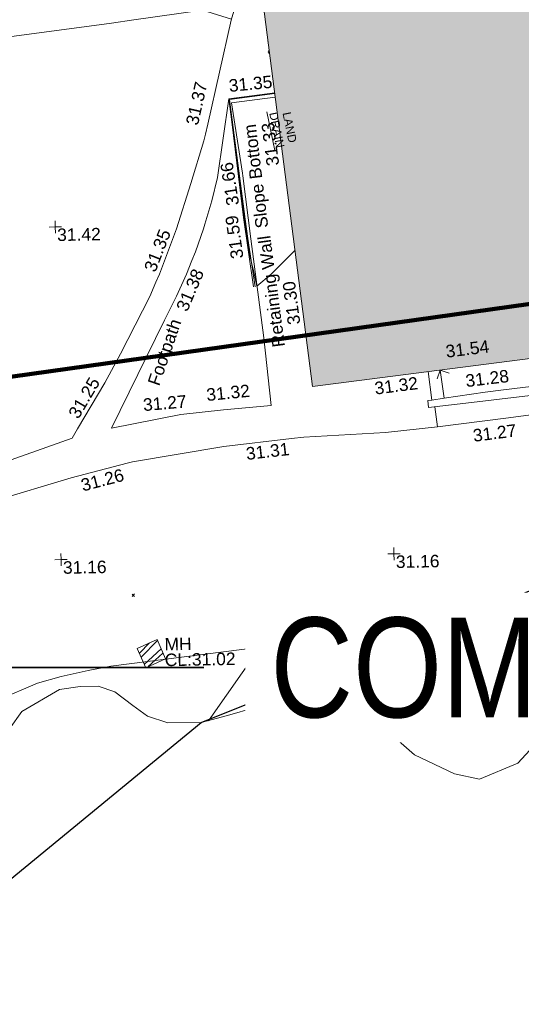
# Model space of a CAD drawing. Header units: millimetres. Extents: x -287732 to 520720, y -103372 to 287754.
# Tile 312 of 380: x 184944 to 200008, y 94482 to 124069. Entities that reach past the tile are written whole.
import ezdxf

# ---------------------------------------------------------------- set-up
doc = ezdxf.new("R2010")
doc.units = ezdxf.units.MM
for name, pattern in [('IMPORT-HIDDEN2 _3_', [4762.5, 3175, -1587.5]), ('IMPORT-UG_DRAINAGE_UNIDENTIFIED_QLB2 _2_', [2700, 1500, -300.0000000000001, 0, -250, 150, -300.0000000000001, 0, -200]), ('IMPORT-UG_ELEC_STREET LIGHTING_QLB2 _2_', [2700, 1500, -300.0000000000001, 0, -250, 150, -300.0000000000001, 0, -200])]:
    doc.linetypes.add(name, pattern=pattern)
for name, color, linetype, lineweight, true_color in [('00_TOPO_SERV_MH', 7, 'Continuous', 9, 0x666666), ('00_UAV_BUILDING_OUTLINE', 5, 'Continuous', 9, 0x0000ff), ('00_UAV_CONCRETE', 9, 'Continuous', 9, 0x808080), ('00_UAV_FENCE', 7, 'Continuous', 9, 0x264c2f), ('00_UAV_FOOTPATH', 7, 'Continuous', 9, 0xa50000), ('00_UAV_LEVEL_SPOT', 7, 'Continuous', 9, 0x666666), ('00_UAV_SLOPE_BOTTOM', 30, 'Continuous', 9, 0xff7f00), ('00_UAV_STEPS', 7, 'Continuous', 9, 0x666666), ('00_UAV_TREE_LINE', 7, 'Continuous', 9, 0x52a552), ('00_UAV_WALL', 7, 'Continuous', 9, 0x7c00a5), ('00_UAV_WALL_RETAINING', 7, 'Continuous', 9, 0x7c00a5), ('01_DTM_CONTOUR_MNR', 7, 'Continuous', 9, 0xa5a552), ('12333-PUM-2D-U-0001-C01 - Rev2_REVIT IMPORT_dwg', 7, 'Continuous', 9, 0x767676), ('A_RHA_Line', 7, 'Continuous', 9, 0x00a600), ('PUM-CHAMBER EXTENTS', 6, 'IMPORT-HIDDEN2 _3_', 9, 0xff00ff), ('PUM-SURVEY BOUNDARY_EXTENT', 190, 'Continuous', 25, 0x7f00ff), ('PUM-UNIDENTIFIED-QLB2', 150, 'IMPORT-UG_DRAINAGE_UNIDENTIFIED_QLB2 _2_', 9, 0x007fff)]:
    doc.layers.add(name, color=color, linetype=linetype, lineweight=lineweight, true_color=true_color)
for name, color, linetype, lineweight in [('00_UAV_SURFACE', 7, 'Continuous', 9), ('A_RHA_Detail', 7, 'Continuous', 9), ('A_RHA_Text', 7, 'Continuous', 9), ('GEN-TEXT', 7, 'Continuous', 9)]:
    doc.layers.add(name, color=color, linetype=linetype, lineweight=lineweight)
doc.styles.add('Arial Narrow', font='ARIALN.TTF', dxfattribs={"height": 3000})
doc.styles.add('Arial_1', font='arial.ttf', dxfattribs={"height": 250})
doc.styles.add('Swis721 Lt BT_2', font='swissl.ttf', dxfattribs={"height": 375})

# ---------------------------------------------------------------- blocks, each defined once
blk = doc.blocks.new('12333-PUM-2D-U-0001-C01 - Rev2_REVIT IMPORT_dwg_MSL_Node_Linework_1-V54-Site Location Plan Proposed')
at = {"layer": '00_UAV_STEPS', "color": 254, "true_color": 0xcccccc, "flags": 128}
blk.add_lwpolyline([(704.8438894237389, -256.5421955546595), (0, 0), (-256.5421955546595, -704.8438894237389)], dxfattribs=at)
blk = doc.blocks.new('12333-PUM-2D-U-0001-C01 - Rev2_REVIT IMPORT_dwg_UAV-2077255-Site Location Plan Proposed')
at = {"layer": '00_UAV_LEVEL_SPOT', "color": 254, "true_color": 0xcccccc, "flags": 128}
for points in [[(0, -500.0000000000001), (0, 0), (-500.0000000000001, 0)], [(500.0000000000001, 0), (0, 0), (0, 500.0000000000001)]]:
    blk.add_lwpolyline(points, dxfattribs=at)
blk = doc.blocks.new('12333-PUM-2D-U-0001-C01 - Rev2_REVIT IMPORT_dwg_MGS62954_T2_Galway_ITM_3d_Rev1-2077680-Site Location Plan Proposed')
at = {"layer": '00_UAV_CONCRETE', "color": 254, "true_color": 0xcccccc, "flags": 128}
blk.add_lwpolyline([(534108480.5900001, 725664540.9945), (534104786.59, 725664170.9945002), (534103506.9597588, 725664030.423662), (534101372.1600716, 725663795.9101505)], dxfattribs=at)
at = {"layer": '00_UAV_FENCE', "color": 254, "true_color": 0xcccccc, "flags": 128}
blk.add_lwpolyline([(534096202.9114999, 725666558.0795001), (534095863.9115, 725669537.0795), (534095660.9114999, 725671434.0795), (534095649.5509405, 725671516.024519), (534095355.9115001, 725673634.0795), (534096673.9365105, 725673788.4866518)], dxfattribs=at)
at = {"layer": '00_UAV_FOOTPATH', "color": 254, "true_color": 0xcccccc}
blk.add_line((534095278.4039112, 725673757.801265), (534096659.5740325, 725673918.1851776), dxfattribs=at)
at = {"layer": '00_UAV_FOOTPATH', "color": 254, "true_color": 0xcccccc, "flags": 128}
for points in [[(534087915.9114999, 725662813.0795), (534090398.9114999, 725663647.0795), (534090565.3954781, 725663918.9144188), (534091406.7971022, 725665292.7543793), (534091896.9115, 725666153.0795001), (534092798.5427134, 725667859.2859209), (534092993.8881735, 725668284.1409107), (534093105.7524952, 725668527.4335636), (534093638.9314016, 725669876.9373418), (534094093.7153698, 725671231.8662322), (534094503.8164058, 725672508.8199693), (534094558.9114999, 725672710.0795001), (534094630.8545801, 725673003.4709997), (534095393.8740001, 725676115.1450002), (534095762.8740001, 725677291.1450003), (534096301.4197841, 725677456.9891084), (534099071.8740001, 725678310.1450001), (534101056.9477461, 725678996.4707985), (534102724.8740001, 725679573.1450002), (534104158.874, 725680102.1450002), (534104406.874, 725680366.1450001), (534105717.3637531, 725680663.4830115), (534107262.874, 725681014.1450002), (534110205.874, 725681810.1450001)], [(534095278.4039112, 725673757.801265), (534094901.9114999, 725671402.0795001), (534094712.8522214, 725670698.864267), (534094494.5111824, 725670004.1828538), (534094446.9115, 725669865.0795001), (534094193.8884539, 725669182.2658994), (534094084.9451817, 725668922.2451016), (534093912.4940861, 725668510.646748), (534093603.2220581, 725667851.4002935), (534093266.6149378, 725667205.6830785), (534093229.9114999, 725667139.0795001), (534091854.831687, 725664449.978771), (534091585.9114999, 725663924.0795001), (534093673.9115, 725664297.0795), (534094950.9115, 725664414.0795001), (534095952.2358031, 725664490.675935), (534096388.9114999, 725664524.0795), (534096202.9114999, 725666558.0795001)], [(534101301.9381893, 725664393.8166804), (534101372.1600716, 725663795.9101505), (534099812.9114999, 725663648.0795), (534097357.9114999, 725663552.0795), (534096985.2326614, 725663516.0063151), (534094946.5555001, 725663318.674), (534092198.5555, 725662900.6740001), (534092031.5345508, 725662860.0936937), (534090350.5555, 725662451.674), (534087987.5555, 725661797.6740001)]]:
    blk.add_lwpolyline(points, dxfattribs=at)
at = {"layer": '00_UAV_SLOPE_BOTTOM', "color": 254, "true_color": 0xcccccc, "flags": 128}
blk.add_lwpolyline([(534095923.1211047, 725668096.7712463), (534095658.692794, 725670188.3231393), (534095352.5491985, 725673061.8566995), (534095278.4039112, 725673757.801265)], dxfattribs=at)
at = {"layer": '00_UAV_STEPS', "color": 254, "true_color": 0xcccccc, "flags": 128}
blk.add_lwpolyline([(534101482.7415913, 725665497.6623904), (534101585.6441417, 725664649.1416359), (534101221.389595, 725664601.9156104), (534101117.4906825, 725665457.215454)], dxfattribs=at)
at = {"layer": '00_UAV_SURFACE', "color": 254, "true_color": 0xcccccc, "flags": 128}
blk.add_lwpolyline([(534087499.1147159, 725675599.5431442), (534091795.9030001, 725676096.6585), (534092464.9734387, 725676180.3533069), (534094537.9029999, 725676439.6585), (534095405.7852799, 725676153.106152)], dxfattribs=at)
at = {"layer": '00_UAV_TREE_LINE', "color": 254, "true_color": 0xcccccc, "flags": 128}
blk.add_lwpolyline([(534104345.6985, 725654417.9365001), (534103613.6985, 725653648.9365003), (534102444.6985002, 725653180.9365002), (534101700.6985002, 725653355.9365003), (534100506.6985002, 725653951.9365002), (534099958.6985, 725654454.9365003), (534099388.6985002, 725654940.9365002), (534098585.6985001, 725655322.9365002), (534096555.6985001, 725655533.9365002), (534095752.6985001, 725655453.9365002), (534094912.6985002, 725655225.9365002), (534094124.6985002, 725655029.9365003), (534093118.6985001, 725655042.9365002), (534092515.6985001, 725655252.9365), (534092076.6985002, 725655580.9365002), (534091545.6985001, 725655998.9365002), (534091049.6985002, 725656183.9365002), (534090508.6985001, 725656176.9365001), (534089882.6985001, 725656098.9365003), (534088745.0035002, 725655459.7475001), (534087594.0035002, 725653916.7475002)], dxfattribs=at)
at = {"layer": '00_UAV_WALL', "color": 254, "true_color": 0xcccccc, "flags": 128}
blk.add_lwpolyline([(534108465.5900001, 725665177.9944999), (534106501.59, 725664943.9944999), (534104609.5900001, 725664732.9945), (534103497.2071908, 725664618.3731213), (534102406.59, 725664505.9944999), (534101116.59, 725664374.9944999), (534101098.5900001, 725664585.9945), (534101221.389595, 725664601.9156103), (534101585.6441417, 725664649.1416358), (534102818.5900001, 725664808.9945), (534103378.2477411, 725664866.8314704), (534105121.59, 725665046.9945), (534108346.5830648, 725665424.9457443), (534108500.5900001, 725665442.9945)], dxfattribs=at)
at = {"layer": '00_UAV_WALL_RETAINING', "color": 254, "true_color": 0xcccccc, "flags": 128}
blk.add_lwpolyline([(534096662.5324252, 725673891.4697917), (534095303.7110001, 725673740.103), (534095708.8972948, 725670130.4965833), (534095773.711, 725669553.1030003), (534095972.711, 725668098.1030002)], dxfattribs=at)
at = {"layer": '01_DTM_CONTOUR_MNR', "color": 254, "true_color": 0xcccccc, "flags": 128}
for points in [[(534097185.8433927, 725669165.7767746), (534096562.3424185, 725668570.9025285), (534096454.2608832, 725668469.5921983), (534096020.0000001, 725668110), (534095932.9232456, 725668585.3684212), (534095870.0000001, 725668830.0000001), (534095818.1875, 725669084.1875002), (534095718.7599956, 725669848.1236627), (534095507.943981, 725671689.4412993), (534095295.3125, 725673744.6875002), (534095998.7586208, 725673832.4827589), (534096661.2235546, 725673903.2893801)], [(534094337.6057268, 725655082.8931199), (534095930.0000002, 725657270.0000001), (534091434.9136521, 725656774.5304182), (534090756.8808104, 725656660.4075526), (534089946.35359, 725656491.4599396), (534089228.1236389, 725656298.321327), (534088035.7081516, 725655822.8772812)]]:
    blk.add_lwpolyline(points, dxfattribs=at)
at = {"xscale": 0.375, "yscale": 0.375, "zscale": 0.375}
for name, p in [('12333-PUM-2D-U-0001-C01 - Rev2_REVIT IMPORT_dwg_UAV-2077255-Site Location Plan Proposed', (534090000.0000001, 725670000.0000001)), ('12333-PUM-2D-U-0001-C01 - Rev2_REVIT IMPORT_dwg_MSL_Node_Linework_1-V54-Site Location Plan Proposed', (534101482.7415913, 725665497.6623902)), ('12333-PUM-2D-U-0001-C01 - Rev2_REVIT IMPORT_dwg_UAV-2077255-Site Location Plan Proposed', (534090000.0000001, 725660000)), ('12333-PUM-2D-U-0001-C01 - Rev2_REVIT IMPORT_dwg_UAV-2077255-Site Location Plan Proposed', (534100000.0000001, 725660000))]:
    blk.add_blockref(name, p, dxfattribs=at)
at = {"layer": '00_TOPO_SERV_MH', "char_height": 375, "attachment_point": 1, "line_spacing_factor": 1.005061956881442, "style": 'Swis721 Lt BT_2'}
for s, insert, width in [('MH', (534093060.7451862, 725657593.422823), 949.779278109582), ('CL:31.02', (534093060.7451862, 725657120.3296078), 2440.932744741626)]:
    blk.add_mtext(s, dxfattribs=dict(at, insert=insert, width=width))
at = {"layer": '00_UAV_BUILDING_OUTLINE', "color": 251, "true_color": 0x666666, "char_height": 375, "width": 1495.902363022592, "attachment_point": 1, "line_spacing_factor": 1.005061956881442, "style": 'Swis721 Lt BT_2'}
for s, insert, rotation in [('31.33', (534096386.1867697, 725671699.9442543), 96.31904004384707), ('31.30', (534096936.5002449, 725666917.9937568), 96.31904005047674), ('31.32', (534099483.3257042, 725665166.6920004), 6.319040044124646)]:
    blk.add_mtext(s, dxfattribs=dict(at, insert=insert, rotation=rotation))
at = {"layer": '00_UAV_CONCRETE', "color": 251, "true_color": 0x666666, "insert": (534102412.9511521, 725663695.0059327), "char_height": 375, "width": 1495.902363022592, "attachment_point": 1, "rotation": 6.268959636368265, "line_spacing_factor": 1.005061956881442, "style": 'Swis721 Lt BT_2'}
blk.add_mtext('31.27', dxfattribs=at)
at = {"layer": '00_UAV_FENCE', "color": 251, "true_color": 0x666666, "insert": (534095164.6242737, 725670524.8746533), "char_height": 375, "width": 1495.902363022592, "attachment_point": 1, "rotation": 97.89296740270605, "line_spacing_factor": 1.005061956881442, "style": 'Swis721 Lt BT_2'}
blk.add_mtext('31.66', dxfattribs=at)
at = {"layer": '00_UAV_FOOTPATH', "color": 251, "true_color": 0x666666, "char_height": 375, "attachment_point": 1, "line_spacing_factor": 1.005061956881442, "style": 'Swis721 Lt BT_2'}
for s, insert, width, rotation in [('31.37', (534093969.7873473, 725673044.9152853), 1495.902363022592, 76.22224767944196), ('31.35', (534092631.2763493, 725668703.980201), 1495.902363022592, 67.60229928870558), ('31.38', (534093574.3606333, 725667511.6708105), 1495.902363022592, 65.93855583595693), ('Footpath', (534092683.0404301, 725665273.1682009), 2436.183848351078, 69.9832990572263), ('31.25', (534090273.6454436, 725664390.7557926), 1495.902363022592, 58.514815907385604), ('31.32', (534094433.7163756, 725665062.4548553), 1495.902363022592, 4.695809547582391), ('31.27', (534092529.722059, 725664793.8407031), 1495.902363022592, 3.915803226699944), ('31.31', (534095589.6174438, 725663271.5151628), 1495.902363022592, 5.52868109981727), ('31.26', (534090601.501744, 725662400.058581), 1495.902363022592, 13.656274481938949)]:
    blk.add_mtext(s, dxfattribs=dict(at, insert=insert, width=width, rotation=rotation))
at = {"layer": '00_UAV_LEVEL_SPOT', "char_height": 375, "width": 1495.902363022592, "attachment_point": 1, "line_spacing_factor": 1.005061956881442, "style": 'Swis721 Lt BT_2'}
for s, insert in [('31.42', (534090051.8765643, 725669949.1441548)), ('31.16', (534090051.8765643, 725659949.1441547)), ('31.16', (534100051.8765643, 725659949.1441547))]:
    blk.add_mtext(s, dxfattribs=dict(at, insert=insert))
at = {"layer": '00_UAV_SLOPE_BOTTOM', "color": 251, "true_color": 0x666666, "char_height": 375, "attachment_point": 1, "line_spacing_factor": 1.005061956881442, "style": 'Swis721 Lt BT_2'}
for s, insert, width, rotation in [('31.35', (534095270.3794178, 725674337.8358129), 1495.902363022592, 4.56475375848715), ('Slope Bottom', (534096024.9739106, 725669835.1364589), 3685.143599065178, 95.95050456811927)]:
    blk.add_mtext(s, dxfattribs=dict(at, insert=insert, width=width, rotation=rotation))
at = {"layer": '00_UAV_STEPS', "insert": (534101639.3602783, 725666239.5162345), "char_height": 375, "width": 1495.902363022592, "attachment_point": 1, "rotation": 5.991716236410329, "line_spacing_factor": 1.005061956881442, "style": 'Swis721 Lt BT_2'}
blk.add_mtext('31.54', dxfattribs=at)
at = {"layer": '00_UAV_WALL', "color": 251, "true_color": 0x666666, "insert": (534102219.2408227, 725665343.6582069), "char_height": 375, "width": 1495.902363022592, "attachment_point": 1, "rotation": 5.883069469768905, "line_spacing_factor": 1.005061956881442, "style": 'Swis721 Lt BT_2'}
blk.add_mtext('31.28', dxfattribs=at)
at = {"layer": '00_UAV_WALL_RETAINING', "color": 251, "true_color": 0x666666, "char_height": 375, "attachment_point": 1, "line_spacing_factor": 1.005061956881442, "style": 'Swis721 Lt BT_2'}
for s, insert, width, rotation in [('31.59', (534095266.5545195, 725668925.7443806), 1495.902363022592, 96.98228833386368), ('Retaining Wall', (534096465.1467407, 725666249.4194351), 3832.359387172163, 96.6124995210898)]:
    blk.add_mtext(s, dxfattribs=dict(at, insert=insert, width=width, rotation=rotation))
blk = doc.blocks.new('12333-PUM-2D-U-0001-C01 - Rev2_REVIT IMPORT_dwg-1620468-Site Location Plan Proposed')
at = {"layer": 'PUM-CHAMBER EXTENTS', "true_color": 0xffaaff}
h = blk.add_hatch(dxfattribs=at)
h.set_pattern_fill('FP_3', color=211, style=0, pattern_type=2)
h.set_pattern_definition([(45, (-533641079.65, -725615854.3560001), (-265.1650429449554, 265.1650429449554), []), (45, (-533640902.873, -725615854.3560001), (-265.1650429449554, 265.1650429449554), [])])
h.paths.add_polyline_path([(451404.3501529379, 40854.64382136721), (452002.3501530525, 41112.64382151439), (451760.3501528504, 41694.64382133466), (451162.3501528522, 41436.64382130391)])
at = {"layer": 'GEN-TEXT', "color": 253, "true_color": 0xaaaaaa}
for p, q in [((455392.9948138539, 59616.28848232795), (455406.5119977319, 59629.80566620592)), ((455444.2840545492, 59288.70991968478), (455407.9948138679, 59324.99916036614)), ((455407.9948138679, 59254.28848224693), (455444.0978398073, 59290.3915081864)), ((451035.9948137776, 43005.28848229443), (451106.7054918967, 43075.99916041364)), ((451106.7054918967, 43005.28848229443), (451035.9948137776, 43075.99916041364))]:
    blk.add_line(p, q, dxfattribs=at)
at = {"layer": 'PUM-CHAMBER EXTENTS', "color": 211, "linetype": 'Continuous', "true_color": 0xffaaff, "flags": 128}
blk.add_lwpolyline([(451404.3501529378, 40854.64382136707), (451162.350152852, 41436.64382130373), (451760.3501528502, 41694.64382133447), (452002.3501530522, 41112.64382151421)], close=True, dxfattribs=at)
at = {"layer": 'PUM-SURVEY BOUNDARY_EXTENT', "color": 201, "true_color": 0xd4aaff, "flags": 128}
blk.add_lwpolyline([(434100.3536528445, 24157.3913212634), (453045.0486529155, 39175.58032134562), (466013.0486529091, 44122.58032138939), (482147.048652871, 40702.58032134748), (488216.8503400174, 30926.89504288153), (531080.8829478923, 24250.27741154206), (561844.1376578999, 20426.38415400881), (566062.0655785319, 8611.398574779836), (571128.6864528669, -7616.027373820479), (575714.0437077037, -7982.768216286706), (646442.309713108, 31495.23056612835), (689841.2207724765, 56725.65899800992), (691426.6726380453, 62926.17045936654), (689638.0678800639, 69873.57358378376), (681836.0986590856, 100645.3796401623), (672155.9695595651, 130601.3585414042), (667140.7217679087, 148790.7201766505), (693350.350153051, 157472.2071436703), (716444.8569162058, 167556.043584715), (696842.6566527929, 196972.3378213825), (686152.5680667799, 214203.8785610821)], dxfattribs=at)
at = {"layer": 'PUM-UNIDENTIFIED-QLB2', "color": 141, "true_color": 0xaad4ff}
blk.add_line((455550.3501528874, 56331.64382132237), (455335.3501529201, 57490.64382130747), dxfattribs=at)
blk.add_blockref('12333-PUM-2D-U-0001-C01 - Rev2_REVIT IMPORT_dwg_MGS62954_T2_Galway_ITM_3d_Rev1-2077680-Site Location Plan Proposed', (-533641079.6498471, -725615854.3561786))
at = {"layer": 'PUM-UNIDENTIFIED-QLB2', "insert": (456134.1468232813, 57037.72418796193), "char_height": 250, "width": 1294.698577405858, "attachment_point": 2, "rotation": 280.5091783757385, "line_spacing_factor": 0.9417779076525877, "style": 'Arial_1'}
blk.add_mtext('LAND\\PDRAIN', dxfattribs=at)

msp = doc.modelspace()

# ---------------------------------------------------------------- hatches: boundary and pattern name
at = {"layer": 'A_RHA_Detail', "true_color": 0xc0c0c0}
h = msp.add_hatch(color=9, dxfattribs=at)
h.paths.add_polyline_path([(-80880.60083809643, -68502.79057078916), (-80400.865924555, -68483.41509113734), (-80400.865924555, -62984.64684185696), (-24474.85765177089, -63009.32043784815), (-24456.14471271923, -50840.30023858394), (-36622.55041039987, -50831.65104353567), (-36622.55041039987, -44228.57792613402), (-50959.0526582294, -44218.38599194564), (-50959.0526582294, -42573.78171514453), (-54563.9325804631, -42571.21897729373), (-54565.69773352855, -45054.17447474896), (-92408.82109321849, -45027.27149621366), (-92411.78875845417, -49201.74309222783), (-100061.9988811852, -49201.74309222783), (-100052.2214449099, -64852.82557838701), (-86120.90825229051, -64852.82557838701), (-86092.1662649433, -62957.90041523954), (-84861.10047608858, -62957.90041523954), (-84854.79052929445, -68240.109737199), (-80870.60226892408, -68240.10973722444)])
h.paths.add_polyline_path([(-137238.9269902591, -68461.9384092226), (-132719.7426408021, -68433.0633692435), (-132847.0731201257, -62850.04282283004), (-130454.6837966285, -62916.63108078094), (-130498.2830220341, -61355.85393642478), (-117581.136331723, -61423.42893438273), (-117492.3908565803, -49183.91309190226), (-125136.5200282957, -49178.47881952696), (-125133.572703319, -45032.61887136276), (-163007.1824077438, -45005.6942194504), (-163007.1824076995, -44090.2963411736), (-163123.8521269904, -44090.21339942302), (-163122.6389897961, -42383.75184302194), (-166563.8543419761, -42383.75184298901), (-166565.034908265, -44044.39824208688), (-193158.4656786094, -44025.49275805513), (-193195.152889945, -62863.65652504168), (-137269.7106414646, -62916.63108078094), (-137254.3708868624, -65679.90523788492)])
h.paths.add_polyline_path([(120310.9497607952, -32334.28230164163), (120312.4652266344, -31610.73011961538), (133451.2244789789, -31638.24899384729), (133469.2230092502, -19717.98315780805), (121295.7536929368, -19692.48606430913), (121319.8434528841, -8190.941560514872), (112277.0825930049, -8172.001674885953), (112263.1770823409, -14811.1234547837), (78285.85310969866, -14739.95861438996), (78292.82277619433, -8167.077575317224), (75241.99098605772, -8160.673431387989), (69355.76844233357, -8152.931592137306), (69353.6659720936, -9156.74635762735), (68372.60878945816, -9154.691552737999), (68372.60878945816, -13705.52853215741), (69333.7233474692, -13707.54156770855), (69325.07112547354, -16249.53369228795), (66623.4489111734, -16249.53369228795), (66619.79243935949, -17995.29925530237), (65989.07757494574, -17995.2992552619), (65985.44262772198, -19730.78799483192), (57152.23993377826, -19712.28702421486), (57127.42535098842, -31559.89463417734), (70277.87165424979, -31587.43801817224), (70277.87165431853, -32271.7414715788), (78263.96947909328, -32285.12944888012), (78266.62661740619, -31019.79372153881), (112335.8856506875, -31091.15111860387), (112335.8856506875, -32317.57330553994), (119781.4233959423, -32333.17321913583)])
h.paths.add_polyline_path([(7503.717409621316, -1791.439263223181), (15482.43097392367, -674.0213231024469), (15484.0826588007, 148.1327206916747), (56188.28042539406, 205.5276654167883), (56155.84326007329, 14338.3166313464), (18016.62665935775, 14236.48149539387), (17967.9025208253, 34313.18372071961), (21727.10644863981, 34324.0692624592), (21708.90974962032, 40608.10218321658), (18009.66447159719, 40608.10218321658), (17995.54603706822, 45483.75063442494), (9770.084204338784, 45420.6329473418), (3966.213879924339, 45446.76585222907), (3984.771235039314, 14176.56786832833), (1023.062455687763, 14176.56786837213), (-276.5134647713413, 14190.52623461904), (-231.6790044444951, 5968.135265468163), (-226.4491536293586, 193.7444677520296), (553.0869992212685, 183.4716499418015), (7477.609307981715, 143.2867586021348), (7488.638446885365, -674.0213231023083)])
h.paths.add_polyline_path([(77755.59663317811, 53.47451145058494), (77729.51881611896, 1699.844979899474), (94464.47132486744, 1659.976083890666), (94606.37913471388, 17991.390236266), (88810.4190114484, 18015.03260816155), (88799.89418497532, 14436.74271609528), (69413.88950349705, 14457.8773889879), (69377.35724448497, 99.62816357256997), (75241.99098605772, 67.32134432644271)])
h.paths.add_polyline_path([(61252.12079701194, 46453.95617366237), (105774.7348988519, 46472.68783506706), (105768.2642198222, 61852.61234306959), (92285.13876309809, 61852.61234306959), (92308.59670399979, 65784.30757140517), (96107.4668000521, 65767.60445243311), (96059.68081117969, 75209.20847378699), (101084.8427276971, 75071.88872764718), (104988.0046543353, 74765.36560406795), (108403.6894220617, 74363.8408943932), (112009.2703903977, 73787.25420861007), (115645.3524815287, 73049.69667206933), (116890.8108051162, 72761.69136252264), (120208.9929833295, 71893.18353872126), (120865.241739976, 71703.68484519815), (124135.6329506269, 70669.67317906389), (127435.6253142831, 69480.50055823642), (127820.4368670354, 69394.93141813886), (128274.3081769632, 69331.69585753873), (128731.8791144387, 69306.66104516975), (129189.9401488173, 69320.00258290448), (129645.2782985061, 69371.62688826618), (130094.6997111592, 69461.17185603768), (130535.0520071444, 69588.00939074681), (130963.246434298, 69751.24981927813), (131376.2795165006, 69949.74812590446), (131771.2541232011, 70182.11198903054), (132162.5575600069, 70460.5404660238), (132496.0921583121, 70741.69081113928), (132820.871367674, 71064.98072578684), (133117.4593294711, 71414.31364272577), (133383.77568926, 71787.23923950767), (133616.5473239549, 72178.5372844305), (133817.1647262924, 72590.54524898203), (133982.6025969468, 73017.89547513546), (134111.7005086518, 73457.59040801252), (134203.5529320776, 73906.54590458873), (134257.5155883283, 74361.61286216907), (134272.5462649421, 74819.5993153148), (134250.5259875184, 75277.29281745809), (134189.6227572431, 75731.48297747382), (134090.9274700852, 76178.98397757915), (133955.1324028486, 76616.65691993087), (133783.1900598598, 77041.43184345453), (133576.3064937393, 77450.32925647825), (133335.932843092, 77840.48103920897), (133063.7551572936, 78209.15055532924), (132761.6825665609, 78553.75185442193), (132431.8338935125, 78871.8678050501), (132076.5227905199, 79161.26705197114), (131698.2415080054, 79419.91966861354), (131299.6434187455, 79646.01139197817), (131093.5942456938, 79746.34209763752), (132146.0467355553, 83110.22226145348), (122787.7632953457, 86282.54285518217), (121604.3555412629, 82800.3591886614), (117095.9864227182, 83870.84033785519), (116841.9598400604, 83526.35449572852), (116120.5435466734, 91221.93611972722), (110237.7341284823, 91274.27491021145), (110194.3680786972, 90435.39030214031), (104988.0046543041, 90486.49901390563), (104973.2761846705, 94309.82427956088), (103746.1314668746, 94309.8242795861), (103839.9937121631, 122852.1474271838), (96365.09202306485, 122931.9599470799), (96350.3400238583, 123952.4168585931), (104555.5505249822, 123902.1925226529), (104607.3234458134, 120248.5396156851), (125502.5015002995, 120134.1933400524), (125662.0200253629, 137657.3796882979), (114479.5865733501, 137699.2256881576), (114382.306264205, 129149.9458158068), (104644.159003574, 129187.9975073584), (104577.9931702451, 126217.3903144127), (101184.4926406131, 126159.1566967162), (101264.6166812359, 135959.2655565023), (89967.23178808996, 135988.8856164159), (89927.63362986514, 125823.6463181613), (93630.53562302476, 125840.7948842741), (93580.65688892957, 122931.9599470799), (88697.38835376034, 122904.7310126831), (88679.3898954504, 95739.09143775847), (86378.25848996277, 95739.09143775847), (86378.18187189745, 96178.1008337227), (83279.50743284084, 96200.92083327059), (83273.62493422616, 95735.74732133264), (70169.67509619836, 95733.22421950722), (70166.26842742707, 96272.07409347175), (66674.99731294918, 96257.14073655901), (66654.74538556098, 95755.71092136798), (65784.77231079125, 95755.71092136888), (65887.65094984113, 117470.630565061), (53473.3427162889, 117487.9046429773), (53434.44066309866, 98570.46349063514), (40649.41626916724, 98570.46349063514), (40610.16711559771, 94406.01479078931), (38853.82372868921, 94410.36303440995), (38848.65589191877, 89463.65332729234), (40612.46601912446, 89518.45976927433), (40665.38257362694, 86257.73741128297), (38372.19584460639, 86305.72309285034), (38369.79374539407, 76901.0507917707), (50937.9512507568, 76944.40198294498), (50922.88567286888, 74598.78180889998), (56484.9061132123, 74588.85093771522), (56484.9061132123, 75194.85181995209), (92465.4037153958, 75233.0258166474), (92645.92783662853, 71766.64845094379), (89810.55521366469, 69362.83965827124), (85313.16173974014, 69360.94750420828), (85313.16173974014, 66907.4050808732), (75210.14498263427, 66903.15451589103), (75210.14498263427, 63815.70944550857), (70819.40014309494, 63815.70999200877), (70819.21601505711, 64253.35708059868), (69456.83415683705, 64253.35708059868), (69455.7195737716, 66901.99623166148), (61303.32856759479, 66898.5668068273), (61304.56054988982, 63970.32021231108), (70500.41048208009, 63970.32021219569), (70500.4088543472, 61852.59006207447), (61245.6438848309, 61848.69637488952), (61252.03558504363, 46656.49344428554)])
h.paths.add_polyline_path([(-17153.16561239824, 48569.32684293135), (-17153.16561224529, 60770.38083685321), (-29362.88357759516, 60774.70428694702), (-29362.88357759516, 67399.20394580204), (-43507.24466814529, 67405.01911303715), (-43488.5313307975, 69093.07334175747), (-45766.41866231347, 69109.32868388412), (-45794.3462003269, 67405.01911303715), (-47272.11273194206, 67404.2124544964), (-47272.44887633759, 66454.91798908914), (-86004.56386332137, 66468.63299519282), (-86006.66970787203, 60521.58362721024), (-92662.87722510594, 60521.58362721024), (-92665.2138765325, 50184.35611932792), (-79752.0168396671, 50179.78309939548), (-79752.016597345, 48591.4932381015), (-17157.7163123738, 48569.32845417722)])
h.paths.add_polyline_path([(-201056.4185878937, 48628.75479108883), (-138377.9751621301, 48634.64535779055), (-138377.9751621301, 50133.28201003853), (-125467.710581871, 50134.49626164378), (-125468.6909603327, 60566.1903686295), (-132186.8595614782, 60565.86652591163), (-132187.4203588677, 66533.0197876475), (-170643.3098734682, 66805.61809689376), (-170643.3098732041, 67738.78475848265), (-200340.0100486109, 67488.93693764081), (-200348.7171487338, 60827.78025104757), (-201057.5650552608, 60827.71357558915), (-201056.6510294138, 51102.04313372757)])
h.paths.add_polyline_path([(-240051.5126725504, 54769.19491160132), (-239444.490259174, 54811.10754483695), (-239186.5396223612, 54841.92927608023), (-238764.8191577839, 54940.98166103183), (-238382.4735933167, 55122.46891388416), (-237990.3402229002, 55354.87497234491), (-237269.2031023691, 55936.21515020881), (-237032.4836384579, 56225.56611516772), (-236793.0039602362, 56569.31473944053), (-236554.5880578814, 57004.26389721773), (-236432.7219585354, 57267.46508908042), (-236300.081527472, 57753.26238983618), (-236250.7285154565, 58017.17885684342), (-236235.6490609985, 58516.21786804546), (-236233.2538429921, 58987.85640053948), (-236213.7029795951, 59823.48083769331), (-236363.8287855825, 59820.86038205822), (-236634.0279869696, 60698.06075827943), (-236391.9547756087, 61432.19726339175), (-236225.4740089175, 61435.10319600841), (-236201.6036569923, 62637.68779596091), (-232563.5271750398, 62639.28734435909), (-232563.5271750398, 63049.03842404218), (-232732.1945866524, 63049.15302218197), (-232860.1521277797, 63457.95890274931), (-232731.606808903, 63914.24862697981), (-232560.8209656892, 63914.24862697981), (-232515.1276847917, 70598.00033009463), (-240628.6947849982, 70598.85496273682), (-240629.7923196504, 72350.98321577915), (-246412.6011212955, 72347.36085933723), (-246412.6011212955, 70616.45923936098), (-254449.5805725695, 70618.60952619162), (-254454.637144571, 70754.06491720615), (-254469.7140363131, 73191.66276250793), (-263883.2532625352, 73267.83063688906), (-263902.4181505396, 68260.74348553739), (-263714.8217520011, 68259.82096572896), (-263552.9672900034, 67819.65434396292), (-263719.0883117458, 67392.2068408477), (-263913.6298699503, 67392.20684284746), (-263956.7001913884, 58633.76423459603), (-260181.1963171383, 58611.22607638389), (-260192.3146983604, 56354.25111579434), (-257184.684388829, 56339.46086021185), (-257213.4419957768, 57092.93866021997), (-257338.5163846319, 57093.27331223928), (-257471.0109294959, 57531.74572308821), (-257338.5163845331, 58062.22513696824), (-257203.4956297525, 58064.06881289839), (-257173.5751889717, 58598.54056692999), (-256478.2273617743, 58575.27357994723), (-256478.2273617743, 58788.51859473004), (-256013.0091299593, 58911.92701534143), (-255397.0786664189, 58780.99767617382), (-255397.0786664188, 58595.982422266), (-243809.885361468, 58585.92793201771), (-243805.3570672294, 58352.04527760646), (-243740.939469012, 57884.52572680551), (-243619.0830608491, 57421.84877545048), (-243424.3877545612, 56943.65915412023), (-243247.1437899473, 56608.24157713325), (-243003.0710579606, 56249.99021479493), (-242732.2093200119, 55932.75703082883), (-242371.7230178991, 55603.12658811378), (-242141.255125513, 55424.88676767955), (-241804.9643037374, 55216.88439822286), (-241529.4640827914, 55077.02869055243), (-241100.6275144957, 54917.18295003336), (-240836.2134980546, 54840.82833176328), (-240453.4486195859, 54788.60784130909), (-240218.9578693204, 54777.28227442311)])
h.paths.add_polyline_path([(40276.69022552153, 59895.36417752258), (40328.62676029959, 69196.9439153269), (36588.99968785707, 69217.8245910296), (36619.46637569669, 74674.25962428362), (32264.36460078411, 74687.02318924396), (32233.48293867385, 69156.26826306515), (11916.69390495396, 69269.70959686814), (11966.66200111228, 78218.75165974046), (29087.509017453, 78123.15526808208), (29143.44567205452, 88141.1370047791), (15719.348796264, 88216.09212953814), (15732.60379610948, 90589.9978889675), (4594.294101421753, 90652.19003489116), (4525.129359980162, 78265.12250449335), (10096.76365553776, 78234.01258731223), (10077.43887221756, 74773.03821910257), (4547.641142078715, 74803.91453678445), (4465.579974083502, 60107.1600234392), (19125.89094760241, 60025.30234268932), (19139.86249374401, 62527.53804644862), (31738.59196305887, 62457.19146404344), (31724.55430858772, 59943.11609815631), (38369.79364225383, 59906.01157293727)])
h.paths.add_polyline_path([(-246083.0241259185, 72334.29150213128), (-246083.0594797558, 72334.30275087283), (-246208.2905500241, 72334.29150213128)])
h.paths.add_polyline_path([(-114575.3004830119, 112178.0758695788), (-114575.3246435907, 112178.0758695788), (-114707.2752166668, 115801.5811617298)])
h.paths.add_polyline_path([(-154699.9178765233, 101760.4080976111), (-114382.050333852, 101776.0542914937), (-114382.050333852, 106926.9360164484), (-113755.641395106, 106927.1792101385), (-113757.5507412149, 111847.2721531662), (-114431.6837526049, 111847.2721531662), (-114431.8097758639, 112178.0758695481), (-114575.3004830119, 112178.0758695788), (-114578.9984943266, 121707.2390833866), (-123056.9849702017, 121707.2390833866), (-123068.8201032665, 156452.7036899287), (-119381.2340625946, 156454.1348067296), (-119381.2340625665, 160165.8597952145), (-115501.031452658, 160167.3662801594), (-115503.3750945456, 166206.5793118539), (-132411.7987151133, 166599.6604729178), (-132411.8243278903, 166665.6603411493), (-135275.0124468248, 166664.5490317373), (-135275.0124468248, 166628.1883101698), (-135911.3205076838, 166628.1944502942), (-135911.3479256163, 166352.1604668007), (-152521.1633846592, 166345.7146753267), (-152518.3680955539, 159142.6836790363), (-150699.3133726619, 159117.9265656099), (-150758.5477087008, 122560.691203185), (-151059.2005266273, 122560.691203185), (-151061.0981347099, 121302.4374932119), (-154138.3148337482, 121372.6012653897), (-154138.3148337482, 121865.1834517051), (-154704.3888425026, 121867.2611370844), (-154688.5451973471, 119352.3937021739), (-154745.5933227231, 119352.3715636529), (-154745.5763474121, 118722.1532660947), (-160794.1544526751, 118748.7442832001), (-160794.1544526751, 119410.5425977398), (-163852.1622693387, 119422.408321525), (-163855.0715294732, 118762.2003111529), (-167568.6765459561, 118778.5256058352), (-166634.6619849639, 124395.1277019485), (-166930.050559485, 124500.0918161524), (-167568.6765459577, 124707.6250903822), (-168028.2173235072, 124841.3808647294), (-168630.5006276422, 124991.3056740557), (-169238.2056069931, 125117.4693074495), (-169850.3952285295, 125219.6772876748), (-170466.1255403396, 125297.7720169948), (-171089.11025998, 125351.8553033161), (-171704.4065937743, 125381.1774255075), (-172325.0479971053, 125386.3595015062), (-172782.2248668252, 125374.5832362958), (-173401.7764235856, 125337.4554476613), (-174109.844898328, 125263.4341236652), (-174634.1213722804, 125190.4100126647), (-175245.0145766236, 125080.719099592), (-176047.1958093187, 124895.7675260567), (-176665.4852587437, 124724.7228134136), (-177045.3001228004, 124609.1129151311), (-177631.5127792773, 124405.2077276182), (-176665.4852586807, 118818.5158794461), (-177558.9402083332, 118822.4435768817), (-177662.2853368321, 125263.4341236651), (-176365.3912351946, 126542.9270807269), (-159462.2970490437, 126319.910391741), (-157057.7396790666, 128609.0850976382), (-157060.6673204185, 136153.1661957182), (-158638.8016610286, 137740.2441626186), (-159352.3735831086, 137740.2441626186), (-161634.4140634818, 140201.1078539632), (-168727.9404945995, 140256.8191146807), (-171035.0401161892, 137942.8847305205), (-174184.1459014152, 137942.8847305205), (-176460.1167434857, 140292.2858551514), (-177341.6856934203, 140292.2858551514), (-177341.7113613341, 140358.4281613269), (-183428.5803825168, 140356.0660244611), (-185921.6385985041, 137917.4639994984), (-185921.6385985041, 131757.3091155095), (-186906.8767412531, 131756.9267733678), (-187725.3914540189, 130809.9989183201), (-187724.058890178, 127376.1828148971), (-186481.0281350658, 126304.5577463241), (-186479.4846754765, 122327.2959175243), (-185176.2828158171, 121059.4673825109), (-180304.1129154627, 121059.4673824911), (-180304.1136492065, 118802.0484409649), (-193555.3706955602, 118802.0484409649), (-193555.368699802, 133117.8341649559), (-192593.6442938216, 133118.2073819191), (-192593.6442938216, 134200.8158367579), (-192224.6284783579, 134200.9592041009), (-192225.5653014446, 136615.0101267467), (-192595.0012460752, 136615.0101267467), (-192595.4357332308, 137734.4745165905), (-193589.2709668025, 137734.4746851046), (-193589.2685988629, 147474.570583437), (-193163.2062206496, 147492.8644732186), (-192765.7252967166, 147531.087133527), (-192359.9383250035, 147589.5931622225), (-192199.8207947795, 147616.5827294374), (-191882.7548926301, 147682.9245600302), (-191568.5380070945, 147761.6632019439), (-191257.654638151, 147852.677242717), (-190828.6072909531, 148002.2045655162), (-190647.7999969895, 148070.9514233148), (-190349.7690789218, 148197.8750094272), (-190056.9509284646, 148336.4013817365), (-189769.797051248, 148486.3169427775), (-189405.3590254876, 148698.0567944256), (-189132.906026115, 148873.2749095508), (-188867.542109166, 149059.0543929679), (-188609.6764469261, 149255.1087866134), (-188354.9814055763, 149465.3525772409), (-188079.6339208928, 149713.879248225), (-187884.9836199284, 149901.8220103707), (-187545.928247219, 150265.8040604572), (-187446.29984479, 150378.3960832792), (-187241.3270201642, 150629.2310214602), (-187046.3599558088, 150887.9197697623), (-186861.6992771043, 151154.0634500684), (-186546.1373636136, 151669.829875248), (-186524.4196769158, 151707.0632450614), (-163675.2898318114, 151669.829875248), (-163687.5843045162, 148134.07679455), (-157303.6541541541, 148136.492106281), (-157303.6541541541, 155759.91501608), (-157557.4317586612, 155765.0384228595), (-157555.9168973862, 166678.0466575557), (-187009.2021991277, 166699.7464767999), (-187013.0952111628, 162054.4009359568), (-188707.17754695, 162044.5925187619), (-188705.9961892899, 155021.5333641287), (-188737.9999316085, 154650.5326604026), (-188799.0133969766, 154283.1866125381), (-188857.2045401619, 154035.4341107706), (-188966.1106131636, 153679.3368924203), (-189102.6200311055, 153332.8820747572), (-189265.8911675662, 152998.2056672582), (-189454.9174011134, 152677.371060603), (-189645.2484685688, 152421.3220123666), (-189916.9563410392, 152104.2450531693), (-190212.7041973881, 151809.4634871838), (-190530.6686598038, 151538.7947471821), (-190868.8893671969, 151293.9075915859), (-191225.281078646, 151076.3118324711), (-191597.6465194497, 150887.3490191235), (-192092.8415776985, 150682.5621956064), (-192519.2468154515, 150561.8451365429), (-192903.8930791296, 150482.240889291), (-193187.215491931, 150440.8868273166), (-193594.1866364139, 150407.1257787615), (-193594.5952989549, 151459.9895227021), (-205369.2399268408, 151455.4201247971), (-205354.4523517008, 113350.0822379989), (-207187.1580384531, 113349.3710182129), (-207184.3024929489, 105991.0636522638), (-205312.8748221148, 105991.1901500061), (-205311.2362476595, 101769.6553082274), (-175488.6451201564, 101781.2285901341), (-175488.6451201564, 110889.6985621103), (-154703.4627663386, 110897.5679794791), (-154700.2792295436, 102691.5597281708)])
h.paths.add_polyline_path([(193735.9435693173, 113047.8274774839), (208865.0938716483, 114991.0266430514), (208976.1154123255, 114126.6471160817), (216447.8967332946, 115086.3281915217), (216038.7305308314, 118271.9702413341), (232648.5073383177, 120405.3421626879), (233425.993615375, 114352.0734369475), (240632.2017567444, 115277.6440988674), (239854.8412683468, 121329.9334727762), (256406.8682407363, 123455.8879629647), (257091.7572256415, 118089.1198988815), (264572.2871227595, 119040.8180953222), (261877.8350555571, 138524.7609215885), (259178.7147038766, 138221.6086035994), (259197.3483655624, 137439.0084132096), (254686.1480587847, 136897.0007612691), (255412.6810205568, 131314.8303176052), (240852.7447969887, 129522.4514056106), (239771.0426543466, 137918.8519126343), (240649.5822431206, 138010.1984551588), (240062.3063116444, 142776.6750342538), (239165.7694642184, 142685.0143484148), (237630.9646614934, 151018.3171732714), (266172.8791088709, 154560.7889781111), (271297.1876944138, 142612.4006970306), (276531.7397502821, 144861.098714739), (274941.5029779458, 148527.9037281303), (302074.5307653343, 160134.9084326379), (300215.9323773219, 164320.1841173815), (301528.1613272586, 164907.0997989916), (300405.1237791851, 167477.8916353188), (299016.6944531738, 166945.7181824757), (295626.7488506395, 174518.754428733), (294333.0289184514, 177537.1551681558), (287288.8475947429, 174518.754428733), (289427.6893504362, 169661.0163463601), (272956.7816584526, 162557.1203578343), (271943.2187787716, 164897.4305293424), (267016.3118217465, 162764.0369715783), (268502.3094164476, 159357.0430143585), (265200.4029574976, 157946.4096681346), (226856.416695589, 153146.7821792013), (227510.3041274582, 148852.0205334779), (228280.9873165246, 141179.0007483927), (227302.3544112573, 141050.281300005), (227895.3788235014, 136433.1758633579), (228748.5501749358, 136523.8855003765), (229602.3077302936, 128023.7667641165), (217691.2359889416, 126493.8999679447), (217642.3600127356, 126874.433267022), (215138.5007311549, 126552.8357430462), (215194.9980427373, 126112.965074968), (215015.6132226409, 126089.924757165), (214840.9672575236, 127449.66446064), (192258.7012018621, 124549.1816390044), (193486.3576426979, 114991.0266430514)])
h.paths.add_polyline_path([(-78076.24187439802, 117605.5188722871), (-78076.23951902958, 117610.0871211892), (-78070.318122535, 129485.7330792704), (-74723.15926543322, 129478.385255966), (-74723.15926543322, 125435.7860624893), (-48015.64546086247, 125380.0246061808), (-47996.55031653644, 135872.5822179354), (-61198.15919578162, 135901.5630078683), (-74714.72264144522, 135923.5088764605), (-74723.6287602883, 131865.2975510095), (-78070.318122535, 131872.642169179), (-78062.97909487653, 149549.7689430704), (-58292.26570492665, 149541.5607197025), (-58292.26570491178, 148946.2407608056), (-37707.70924046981, 148937.6946533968), (-37703.30827430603, 159740.0672041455), (-44148.26955755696, 159742.7429641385), (-44148.26955755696, 162961.3319174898), (-49829.95437583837, 162961.3319174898), (-49830.92144130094, 160632.0129326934), (-78494.09026625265, 160643.9130440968), (-78494.09026625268, 161615.1537738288), (-78739.225852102, 161615.2555472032), (-78691.7919454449, 168187.9195488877), (-90844.57645036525, 168126.8149079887), (-90962.52567694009, 152686.7636277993), (-89064.97866809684, 152685.9758215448), (-89079.54115380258, 117610.0871211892), (-78374.80218507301, 117605.6428258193)])
h.paths.add_polyline_path([(69254.82576126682, 129235.9722870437), (69259.97086178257, 136167.789247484), (86068.0992678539, 136131.0235193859), (86008.66431381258, 164703.3084147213), (58789.63167882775, 164723.511581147), (58789.63167882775, 170119.2062865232), (54460.1632489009, 170122.4198087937), (54457.21717773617, 166153.279245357), (47042.2151650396, 166158.7829869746), (47041.10931533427, 164668.9097040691), (39173.27935198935, 164674.7495545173), (39172.83712618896, 164078.9539098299), (17014.87910992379, 164095.4005254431), (17002.38841206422, 147267.1142245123), (12659.63471563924, 147267.1142245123), (12653.60087534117, 139137.9291796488), (17031.41608901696, 139134.6797717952), (17024.5879174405, 129935.3194463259), (39191.34773726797, 129918.8662983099), (39191.34773726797, 129258.2867272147), (69014.0340609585, 129236.1510132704)])
h.paths.add_polyline_path([(39265.62356917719, 139467.8223435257), (33050.91021530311, 139484.1586867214), (33087.56357182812, 153427.9220784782), (39277.60130889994, 153411.6505991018), (39277.60130890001, 152830.3127277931), (43058.29603858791, 152820.3745823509), (43024.83899408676, 140092.5601633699), (39267.2657899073, 140092.5601633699)])
h.paths.add_polyline_path([(1979.548949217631, 189123.2414339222), (18699.10403225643, 189180.0465563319), (18678.46874730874, 195253.6675675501), (24349.02704561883, 195272.9334348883), (24334.96888372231, 199550.7690688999), (28829.78348974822, 199566.0403168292), (28798.3577216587, 208815.6446464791), (24334.949615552, 208806.151404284), (24333.90624841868, 209113.2475694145), (16811.59093053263, 209087.6903002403), (16806.58456499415, 208843.5909093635), (6772.293057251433, 208809.4991440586), (6797.166076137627, 201488.5780549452), (-8471.058649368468, 201436.7038490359), (-8471.058649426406, 200429.0172028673), (-11856.09020770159, 200417.5164702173), (-11823.72827009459, 190892.3684138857), (-7614.729360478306, 190906.6685966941), (-7614.729360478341, 190170.8290169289), (-4608.619189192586, 190169.2993656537), (-4608.238782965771, 190916.8832264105), (1973.379031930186, 190939.2444180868), (1977.122761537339, 189837.3456693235)])
h.paths.add_polyline_path([(-20506.22133143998, 190640.0286460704), (-20122.28942212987, 206347.1214480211), (-41550.34215551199, 207015.2557957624), (-41462.26177903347, 210449.6195896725), (-31391.41053372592, 210152.0276719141), (-31078.64493155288, 223862.5743669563), (-44305.08575743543, 224230.7972280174), (-44490.79956591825, 211865.5542346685), (-47510.12209648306, 211942.9901385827), (-47722.57925071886, 203659.0205614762), (-47076.06680548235, 203635.3001465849), (-47175.4684425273, 199531.9403872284), (-46801.21126120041, 199520.4703269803), (-46873.68175963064, 195478.5899481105), (-44600.40472248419, 195425.2559779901), (-44685.88459507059, 192243.2795180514), (-38073.99929115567, 192135.6564362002), (-38104.39995468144, 191126.972250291), (-21537.79264466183, 190668.5723412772)])
h.paths.add_polyline_path([(16801.02360973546, 195961.500137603), (9656.615133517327, 196015.1086063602), (9643.838150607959, 199513.9922857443), (11631.77992468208, 199485.8321209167), (11631.7920940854, 203322.2460456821), (16806.58456511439, 203391.4855728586), (16801.0407710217, 195984.4293109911)])
h.paths.add_polyline_path([(122084.9264926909, 200536.2570557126), (122088.1805162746, 206386.1947929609), (125211.1061638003, 206386.1947929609), (125211.1162733, 206645.8932837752), (126202.7098976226, 206645.8932838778), (126203.0204769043, 207041.0477229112), (130401.4034741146, 206979.0758390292), (130444.2691124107, 209883.280297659), (126202.8383603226, 209945.8832030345), (126203.0204769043, 214624.1281189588), (127364.791950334, 214624.1281190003), (127365.2106673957, 225380.2058567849), (126159.8599207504, 225380.2527798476), (126207.4133336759, 241475.3410923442), (119482.5411291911, 241495.8747898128), (119479.2041949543, 246182.0096278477), (109943.9121324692, 246175.2196735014), (109953.2702601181, 233033.381429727), (115000.5285021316, 233033.3814296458), (114999.579292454, 208653.4991933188), (112026.3032630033, 208653.4991933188), (112024.3519988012, 200538.6761891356), (122024.6079402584, 200536.2715596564)])
h.paths.add_polyline_path([(30087.05071580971, 200986.75440713), (38030.67179071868, 201028.6865660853), (38030.67179071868, 202922.9731660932), (38109.89531492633, 202923.3913649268), (38067.25569096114, 208827.6066631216), (38013.35839378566, 208827.6672237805), (38012.38630971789, 209012.5383931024), (30044.90685988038, 208970.480297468), (30076.83023715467, 202922.9203834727)])
h.paths.add_polyline_path([(195986.2599417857, 205661.5722736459), (202896.8751332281, 206052.0074670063), (202676.8862551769, 209945.7611691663), (195766.2710618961, 209555.3259759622)])
h.paths.add_polyline_path([(-91652.40581580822, 206392.6172135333), (-79454.24421187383, 206432.5105635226), (-79629.29258199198, 238245.6998510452), (-68904.21147484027, 238215.095164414), (-68918.55832832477, 246312.9061543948), (-68918.56040493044, 246314.0782553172), (-68756.515268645, 246312.9061543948), (-68755.20581930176, 246638.9786699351), (-79620.07671794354, 246651.3624133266), (-79606.5628449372, 247343.5411849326), (-82154.50636787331, 247318.0695596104), (-82154.50636787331, 247488.1275895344), (-91640.64698348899, 247472.5371040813), (-91638.72040628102, 246846.4753752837), (-131470.3702759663, 246641.42150215), (-131470.3702759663, 250159.5419305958), (-142857.1087886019, 250176.7939677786), (-142864.0554935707, 246220.0701029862), (-165118.8027587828, 246272.3986783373), (-165040.0492656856, 253907.936045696), (-178677.4727934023, 253929.5079730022), (-178699.5521575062, 238176.7234097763), (-138599.3373496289, 238209.4781454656), (-138548.4479938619, 206627.5237025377), (-126646.6702863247, 206572.2299428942), (-126666.6805510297, 234825.8818836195), (-124962.7180531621, 234825.9534805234), (-124969.0241559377, 234688.4891474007), (-91595.61129713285, 234664.3133306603), (-91650.87307429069, 207155.5994723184)])
h.paths.add_polyline_path([(142123.7078574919, 209113.5383730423), (152768.4446292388, 209127.3137314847), (152745.2992288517, 227012.63380935), (142100.5623961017, 226998.8584508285), (142121.8067345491, 210582.5602643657)])
h.paths.add_polyline_path([(168998.8561129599, 209274.9592350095), (169026.8416078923, 226860.3446540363), (161686.6780314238, 226876.6646907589), (161647.6783165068, 209291.3037608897), (168846.6177107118, 209275.2977201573)])
h.paths.add_polyline_path([(49761.46820719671, 218476.5678095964), (49794.00484360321, 223316.1680811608), (41274.07755982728, 223363.4010619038), (41273.58999769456, 223290.8795634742), (32187.30576796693, 223351.9666549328), (32202.10532419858, 225553.2987454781), (20081.83724695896, 225634.7833114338), (20035.26675877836, 218707.7438801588), (31566.33951793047, 218630.2204881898), (31566.12891731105, 218598.8950898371), (49750.1971391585, 218476.6435849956)])
h.paths.add_polyline_path([(162361.9830851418, 234154.05208666), (162366.6425722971, 241589.9129272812), (135261.102696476, 241630.986197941), (135249.088870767, 234197.8735112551), (160249.0277027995, 234157.4671671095)])
h.paths.add_polyline_path([(176458.8604389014, 246709.5724700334), (176516.2484477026, 252173.1529804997), (168884.2833866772, 252253.3171281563), (168934.86529241, 257068.9279575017), (164355.0504715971, 257117.0331241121), (164296.1746742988, 251511.808811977), (164416.8965511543, 251510.5407811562), (164367.8024342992, 246836.573754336), (171460.1142273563, 246762.0779818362)])

# ---------------------------------------------------------------- linework, layer by layer
at = {"layer": 'A_RHA_Line', "color": 1, "lineweight": 140, "true_color": 0xff0000}
msp.add_line((174337.8514295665, 111883.409255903), (269567.0467974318, 125266.9998609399), dxfattribs=at)
at = {"layer": 'A_RHA_Line', "color": 7}
for p, q in [((192258.7012018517, 124549.1816390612), (193735.9435692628, 113047.8274774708)), ((193735.9435692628, 113047.8274774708), (208865.0938716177, 114991.0266430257))]:
    msp.add_line(p, q, dxfattribs=at)
at = {"layer": 'A_RHA_Text', "lineweight": 35}
msp.add_line((170381.3670282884, 104605.0947063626), (190473.7166623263, 104605.0947063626), dxfattribs=at)

# ---------------------------------------------------------------- block references
at = {"layer": '12333-PUM-2D-U-0001-C01 - Rev2_REVIT IMPORT_dwg', "color": 254, "linetype": 'IMPORT-UG_ELEC_STREET LIGHTING_QLB2 _2_', "true_color": 0xffd4d4, "rotation": 0.9999999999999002}
msp.add_blockref('12333-PUM-2D-U-0001-C01 - Rev2_REVIT IMPORT_dwg-1620468-Site Location Plan Proposed', (-261895.0770586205, 55869.5817132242), dxfattribs=at)

# ---------------------------------------------------------------- next in the draw order: texts
at = {"layer": 'A_RHA_Text', "lineweight": 35, "insert": (192473.7166623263, 106105.0947063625), "char_height": 3000, "width": 25092.81875, "attachment_point": 1, "style": 'Arial Narrow', "bg_fill": 3, "box_fill_scale": 1.25, "bg_fill_color": 256, "bg_fill_true_color": 13158600, "bg_fill_transparency": 0}
msp.add_mtext('COMPOUND', dxfattribs=at)

doc.saveas('drawing.dxf')
